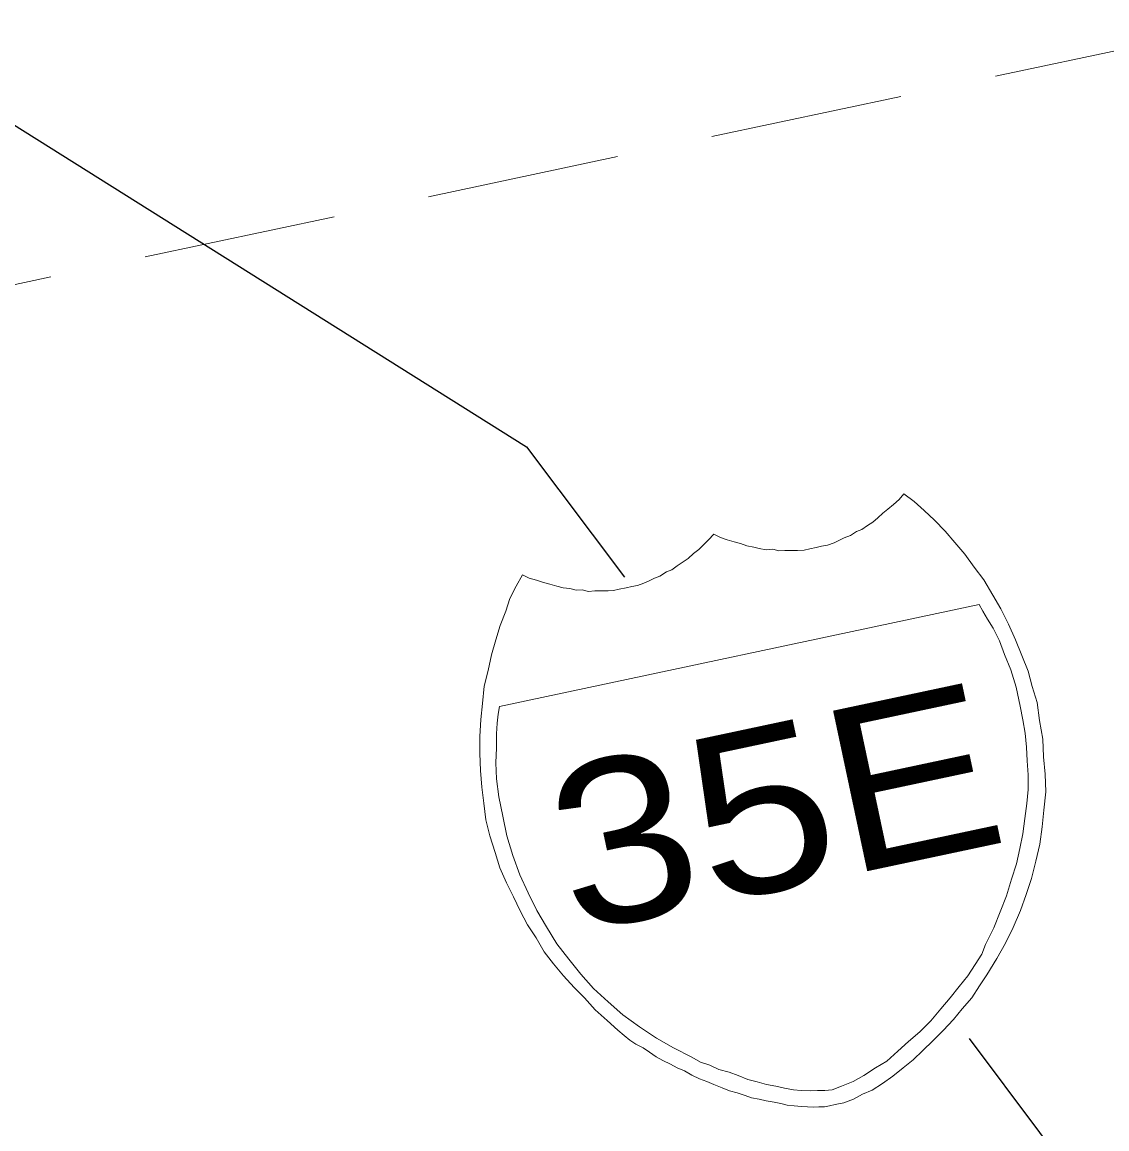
# Model space of a CAD drawing. Extents: x 2357218 to 2371708, y 6973728 to 6980157.
# Drawn here: x 2371575.96 to 2371609.66, y 6977780.27 to 6977814.66 of the extents above; entities that cross this region are included whole.
import ezdxf

# ---------------------------------------------------------------- set-up
doc = ezdxf.new("R2010")
doc.units = 0
doc.header["$LTSCALE"] = 2
doc.linetypes.add('MEDIUM_DASHED', pattern=[4.5, 3, -1.5])
doc.layers.add('62', color=7, linetype='Continuous', lineweight=13)
doc.layers.add('63', color=7, linetype='Continuous', lineweight=13)

msp = doc.modelspace()

# ---------------------------------------------------------------- linework, layer by layer
at = {"layer": '62', "linetype": 'MEDIUM_DASHED'}
msp.add_line((2371629.67, 6977817.964), (2371191.201, 6977724.765), dxfattribs=at)
at = {"layer": '62', "lineweight": 25}
for points in [[(2371506.945, 6977888.843), (2371518.575, 6977869.185), (2371537.545, 6977837.192), (2371563.539, 6977819.114), (2371591.632, 6977801.458), (2371594.677, 6977797.415)], [(2371605.386, 6977783.08), (2371618.494, 6977765.555), (2371633.69, 6977731.838), (2371654.141, 6977709.225)]]:
    msp.add_lwpolyline(points, dxfattribs=at)
at = {"layer": '62'}
for points in [[(2371598.276, 6977798.456), (2371598.473, 6977798.384), (2371598.691, 6977798.338), (2371598.86, 6977798.304), (2371599.076, 6977798.258), (2371599.279, 6977798.277), (2371599.474, 6977798.226), (2371599.654, 6977798.243), (2371599.861, 6977798.239), (2371600.048, 6977798.235), (2371600.251, 6977798.253), (2371600.427, 6977798.292), (2371600.625, 6977798.333), (2371600.799, 6977798.37), (2371600.977, 6977798.408), (2371601.191, 6977798.478), (2371601.336, 6977798.554), (2371601.503, 6977798.636), (2371601.696, 6977798.7), (2371601.877, 6977798.829), (2371602.048, 6977798.89), (2371602.227, 6977799.02), (2371602.391, 6977799.122), (2371602.546, 6977799.249), (2371602.699, 6977799.396), (2371602.858, 6977799.522), (2371603.031, 6977799.672), (2371603.205, 6977799.825), (2371603.353, 6977799.995), (2371603.677, 6977799.766), (2371603.988, 6977799.486), (2371604.308, 6977799.184), (2371604.634, 6977798.842), (2371604.938, 6977798.492), (2371605.246, 6977798.12), (2371605.539, 6977797.721), (2371605.832, 6977797.324), (2371606.114, 6977796.855), (2371606.369, 6977796.425), (2371606.605, 6977795.947), (2371606.824, 6977795.466), (2371607.02, 6977794.978), (2371607.216, 6977794.49), (2371607.34, 6977794.01), (2371607.491, 6977793.514), (2371607.562, 6977792.955), (2371607.665, 6977792.376), (2371607.689, 6977791.829), (2371607.737, 6977791.287), (2371607.759, 6977790.739), (2371607.696, 6977790.174), (2371607.644, 6977789.656), (2371607.576, 6977789.111), (2371607.457, 6977788.581), (2371607.318, 6977788.046), (2371607.149, 6977787.549), (2371606.979, 6977787.053), (2371606.746, 6977786.52), (2371606.506, 6977786.033), (2371606.238, 6977785.562), (2371605.931, 6977785.058), (2371605.705, 6977784.712), (2371605.462, 6977784.338), (2371605.166, 6977784), (2371604.891, 6977783.665), (2371604.576, 6977783.321), (2371604.254, 6977782.999), (2371603.947, 6977782.704), (2371603.641, 6977782.411), (2371603.326, 6977782.16), (2371603.011, 6977781.909), (2371602.692, 6977781.68), (2371602.366, 6977781.471), (2371602.073, 6977781.342), (2371601.785, 6977781.186), (2371601.487, 6977781.078), (2371601.221, 6977781.021)], [(2371601.221, 6977781.021), (2371601.045, 6977780.984), (2371600.892, 6977780.951), (2371600.707, 6977780.957), (2371600.548, 6977780.946), (2371600.362, 6977780.953), (2371600.177, 6977780.961), (2371599.944, 6977780.979), (2371599.732, 6977781.003), (2371599.535, 6977781.055), (2371599.319, 6977781.101), (2371599.079, 6977781.141), (2371598.863, 6977781.187), (2371598.623, 6977781.229), (2371598.426, 6977781.3), (2371598.178, 6977781.387), (2371597.934, 6977781.45), (2371597.706, 6977781.54), (2371597.454, 6977781.648), (2371597.229, 6977781.737), (2371597.001, 6977781.826), (2371596.771, 6977781.939), (2371596.534, 6977782.073), (2371596.31, 6977782.163), (2371596.1, 6977782.278), (2371595.869, 6977782.392), (2371595.66, 6977782.508), (2371595.447, 6977782.646), (2371595.255, 6977782.79), (2371595.024, 6977782.902), (2371594.837, 6977783.022), (2371594.667, 6977783.17), (2371594.472, 6977783.337), (2371594.133, 6977783.631), (2371593.761, 6977783.968), (2371593.432, 6977784.334), (2371593.11, 6977784.657), (2371592.778, 6977785.024), (2371592.471, 6977785.394), (2371592.182, 6977785.772), (2371591.929, 6977786.201), (2371591.662, 6977786.602), (2371591.43, 6977787.037), (2371591.222, 6977787.478), (2371591.014, 6977787.917), (2371590.8, 6977788.377), (2371590.654, 6977788.853), (2371590.496, 6977789.372), (2371590.367, 6977789.872), (2371590.305, 6977790.389), (2371590.245, 6977790.883), (2371590.204, 6977791.404), (2371590.184, 6977791.929), (2371590.186, 6977792.457), (2371590.211, 6977792.992), (2371590.266, 6977793.486), (2371590.315, 6977794.026), (2371590.44, 6977794.513), (2371590.546, 6977794.995), (2371590.675, 6977795.458), (2371590.811, 6977795.903), (2371590.991, 6977796.356), (2371591.114, 6977796.75), (2371591.308, 6977797.135), (2371591.511, 6977797.478), (2371591.717, 6977797.383), (2371591.937, 6977797.314), (2371592.159, 6977797.248), (2371592.354, 6977797.197), (2371592.575, 6977797.128), (2371592.77, 6977797.079), (2371592.981, 6977797.055), (2371593.176, 6977797.004), (2371593.357, 6977797.02), (2371593.552, 6977796.969), (2371593.756, 6977796.988), (2371593.944, 6977796.981), (2371594.172, 6977796.986), (2371594.329, 6977796.996), (2371594.505, 6977797.033), (2371594.726, 6977797.08), (2371594.902, 6977797.117), (2371595.078, 6977797.155), (2371595.273, 6977797.22), (2371595.438, 6977797.301), (2371595.603, 6977797.381), (2371595.776, 6977797.442), (2371595.978, 6977797.577), (2371596.15, 6977797.636), (2371596.307, 6977797.76), (2371596.469, 6977797.866), (2371596.65, 6977797.994), (2371596.822, 6977798.147), (2371596.979, 6977798.273), (2371597.134, 6977798.42), (2371597.285, 6977798.567), (2371597.454, 6977798.742), (2371597.658, 6977798.647), (2371597.86, 6977798.574), (2371598.081, 6977798.507), (2371598.276, 6977798.456)]]:
    msp.add_lwpolyline(points, dxfattribs=at)
msp.add_lwpolyline([(2371605.694, 6977796.559), (2371590.791, 6977793.391), (2371590.752, 6977793.154), (2371590.72, 6977792.869), (2371590.697, 6977792.543), (2371590.698, 6977792.106), (2371590.682, 6977791.642), (2371590.697, 6977791.14), (2371590.769, 6977790.582), (2371590.897, 6977789.987), (2371591.024, 6977789.37), (2371591.202, 6977788.764), (2371591.422, 6977788.164), (2371591.679, 6977787.598), (2371591.956, 6977787.056), (2371592.249, 6977786.543), (2371592.568, 6977786.014), (2371592.946, 6977785.542), (2371593.32, 6977785.07), (2371593.714, 6977784.625), (2371594.169, 6977784.215), (2371594.624, 6977783.807), (2371595.14, 6977783.434), (2371595.674, 6977783.086), (2371596.201, 6977782.782), (2371596.768, 6977782.491), (2371597.031, 6977782.339), (2371597.33, 6977782.242), (2371597.608, 6977782.117), (2371597.926, 6977782.024), (2371598.202, 6977781.921), (2371598.504, 6977781.799), (2371598.795, 6977781.726), (2371599.088, 6977781.65), (2371599.375, 6977781.596), (2371599.641, 6977781.536), (2371599.927, 6977781.481), (2371600.164, 6977781.464), (2371600.44, 6977781.454), (2371600.669, 6977781.455), (2371600.899, 6977781.458), (2371601.123, 6977781.484), (2371601.42, 6977781.593), (2371601.782, 6977781.738), (2371602.111, 6977781.924), (2371602.475, 6977782.161), (2371602.821, 6977782.373), (2371603.169, 6977782.679), (2371603.498, 6977782.978), (2371603.848, 6977783.283), (2371604.188, 6977783.629), (2371604.502, 6977783.997), (2371604.796, 6977784.335), (2371605.066, 6977784.69), (2371605.338, 6977785.025), (2371605.565, 6977785.372), (2371605.773, 6977785.693), (2371605.893, 6977785.993), (2371606.152, 6977786.509), (2371606.344, 6977787.01), (2371606.538, 6977787.511), (2371606.701, 6977788.03), (2371606.855, 6977788.499), (2371606.959, 6977788.981), (2371607.047, 6977789.436), (2371607.108, 6977789.91), (2371607.169, 6977790.382), (2371607.217, 6977790.808), (2371607.21, 6977791.266), (2371607.187, 6977791.698), (2371607.165, 6977792.132), (2371607.119, 6977792.56), (2371607.052, 6977792.982), (2371606.964, 6977793.402), (2371606.838, 6977793.997), (2371606.676, 6977794.535), (2371606.483, 6977795.002), (2371606.325, 6977795.428), (2371606.126, 6977795.825), (2371605.952, 6977796.107), (2371605.808, 6977796.352)], close=True, dxfattribs=at)
at = {"layer": '63', "linetype": 'MEDIUM_DASHED'}
msp.add_line((2371629.67, 6977817.964), (2371191.201, 6977724.765), dxfattribs=at)
at = {"layer": '63', "lineweight": 25}
for points in [[(2371506.945, 6977888.843), (2371518.575, 6977869.185), (2371537.545, 6977837.192), (2371563.539, 6977819.114), (2371591.632, 6977801.458), (2371594.677, 6977797.415)], [(2371605.386, 6977783.08), (2371618.494, 6977765.555), (2371633.69, 6977731.838), (2371654.141, 6977709.225)]]:
    msp.add_lwpolyline(points, dxfattribs=at)
at = {"layer": '63'}
for points in [[(2371598.276, 6977798.456), (2371598.473, 6977798.384), (2371598.691, 6977798.338), (2371598.86, 6977798.304), (2371599.076, 6977798.258), (2371599.279, 6977798.277), (2371599.474, 6977798.226), (2371599.654, 6977798.243), (2371599.861, 6977798.239), (2371600.048, 6977798.235), (2371600.251, 6977798.253), (2371600.427, 6977798.292), (2371600.625, 6977798.333), (2371600.799, 6977798.37), (2371600.977, 6977798.408), (2371601.191, 6977798.478), (2371601.336, 6977798.554), (2371601.503, 6977798.636), (2371601.696, 6977798.7), (2371601.877, 6977798.829), (2371602.048, 6977798.89), (2371602.227, 6977799.02), (2371602.391, 6977799.122), (2371602.546, 6977799.249), (2371602.699, 6977799.396), (2371602.858, 6977799.522), (2371603.031, 6977799.672), (2371603.205, 6977799.825), (2371603.353, 6977799.995), (2371603.677, 6977799.766), (2371603.988, 6977799.486), (2371604.308, 6977799.184), (2371604.634, 6977798.842), (2371604.938, 6977798.492), (2371605.246, 6977798.12), (2371605.539, 6977797.721), (2371605.832, 6977797.324), (2371606.114, 6977796.855), (2371606.369, 6977796.425), (2371606.605, 6977795.947), (2371606.824, 6977795.466), (2371607.02, 6977794.978), (2371607.216, 6977794.49), (2371607.34, 6977794.01), (2371607.491, 6977793.514), (2371607.562, 6977792.955), (2371607.665, 6977792.376), (2371607.689, 6977791.829), (2371607.737, 6977791.287), (2371607.759, 6977790.739), (2371607.696, 6977790.174), (2371607.644, 6977789.656), (2371607.576, 6977789.111), (2371607.457, 6977788.581), (2371607.318, 6977788.046), (2371607.149, 6977787.549), (2371606.979, 6977787.053), (2371606.746, 6977786.52), (2371606.506, 6977786.033), (2371606.238, 6977785.562), (2371605.931, 6977785.058), (2371605.705, 6977784.712), (2371605.462, 6977784.338), (2371605.166, 6977784), (2371604.891, 6977783.665), (2371604.576, 6977783.321), (2371604.254, 6977782.999), (2371603.947, 6977782.704), (2371603.641, 6977782.411), (2371603.326, 6977782.16), (2371603.011, 6977781.909), (2371602.692, 6977781.68), (2371602.366, 6977781.471), (2371602.073, 6977781.342), (2371601.785, 6977781.186), (2371601.487, 6977781.078), (2371601.221, 6977781.021)], [(2371601.221, 6977781.021), (2371601.045, 6977780.984), (2371600.892, 6977780.951), (2371600.707, 6977780.957), (2371600.548, 6977780.946), (2371600.362, 6977780.953), (2371600.177, 6977780.961), (2371599.944, 6977780.979), (2371599.732, 6977781.003), (2371599.535, 6977781.055), (2371599.319, 6977781.101), (2371599.079, 6977781.141), (2371598.863, 6977781.187), (2371598.623, 6977781.229), (2371598.426, 6977781.3), (2371598.178, 6977781.387), (2371597.934, 6977781.45), (2371597.706, 6977781.54), (2371597.454, 6977781.648), (2371597.229, 6977781.737), (2371597.001, 6977781.826), (2371596.771, 6977781.939), (2371596.534, 6977782.073), (2371596.31, 6977782.163), (2371596.1, 6977782.278), (2371595.869, 6977782.392), (2371595.66, 6977782.508), (2371595.447, 6977782.646), (2371595.255, 6977782.79), (2371595.024, 6977782.902), (2371594.837, 6977783.022), (2371594.667, 6977783.17), (2371594.472, 6977783.337), (2371594.133, 6977783.631), (2371593.761, 6977783.968), (2371593.432, 6977784.334), (2371593.11, 6977784.657), (2371592.778, 6977785.024), (2371592.471, 6977785.394), (2371592.182, 6977785.772), (2371591.929, 6977786.201), (2371591.662, 6977786.602), (2371591.43, 6977787.037), (2371591.222, 6977787.478), (2371591.014, 6977787.917), (2371590.8, 6977788.377), (2371590.654, 6977788.853), (2371590.496, 6977789.372), (2371590.367, 6977789.872), (2371590.305, 6977790.389), (2371590.245, 6977790.883), (2371590.204, 6977791.404), (2371590.184, 6977791.929), (2371590.186, 6977792.457), (2371590.211, 6977792.992), (2371590.266, 6977793.486), (2371590.315, 6977794.026), (2371590.44, 6977794.513), (2371590.546, 6977794.995), (2371590.675, 6977795.458), (2371590.811, 6977795.903), (2371590.991, 6977796.356), (2371591.114, 6977796.75), (2371591.308, 6977797.135), (2371591.511, 6977797.478), (2371591.717, 6977797.383), (2371591.937, 6977797.314), (2371592.159, 6977797.248), (2371592.354, 6977797.197), (2371592.575, 6977797.128), (2371592.77, 6977797.079), (2371592.981, 6977797.055), (2371593.176, 6977797.004), (2371593.357, 6977797.02), (2371593.552, 6977796.969), (2371593.756, 6977796.988), (2371593.944, 6977796.981), (2371594.172, 6977796.986), (2371594.329, 6977796.996), (2371594.505, 6977797.033), (2371594.726, 6977797.08), (2371594.902, 6977797.117), (2371595.078, 6977797.155), (2371595.273, 6977797.22), (2371595.438, 6977797.301), (2371595.603, 6977797.381), (2371595.776, 6977797.442), (2371595.978, 6977797.577), (2371596.15, 6977797.636), (2371596.307, 6977797.76), (2371596.469, 6977797.866), (2371596.65, 6977797.994), (2371596.822, 6977798.147), (2371596.979, 6977798.273), (2371597.134, 6977798.42), (2371597.285, 6977798.567), (2371597.454, 6977798.742), (2371597.658, 6977798.647), (2371597.86, 6977798.574), (2371598.081, 6977798.507), (2371598.276, 6977798.456)]]:
    msp.add_lwpolyline(points, dxfattribs=at)
msp.add_lwpolyline([(2371605.694, 6977796.559), (2371590.791, 6977793.391), (2371590.752, 6977793.154), (2371590.72, 6977792.869), (2371590.697, 6977792.543), (2371590.698, 6977792.106), (2371590.682, 6977791.642), (2371590.697, 6977791.14), (2371590.769, 6977790.582), (2371590.897, 6977789.987), (2371591.024, 6977789.37), (2371591.202, 6977788.764), (2371591.422, 6977788.164), (2371591.679, 6977787.598), (2371591.956, 6977787.056), (2371592.249, 6977786.543), (2371592.568, 6977786.014), (2371592.946, 6977785.542), (2371593.32, 6977785.07), (2371593.714, 6977784.625), (2371594.169, 6977784.215), (2371594.624, 6977783.807), (2371595.14, 6977783.434), (2371595.674, 6977783.086), (2371596.201, 6977782.782), (2371596.768, 6977782.491), (2371597.031, 6977782.339), (2371597.33, 6977782.242), (2371597.608, 6977782.117), (2371597.926, 6977782.024), (2371598.202, 6977781.921), (2371598.504, 6977781.799), (2371598.795, 6977781.726), (2371599.088, 6977781.65), (2371599.375, 6977781.596), (2371599.641, 6977781.536), (2371599.927, 6977781.481), (2371600.164, 6977781.464), (2371600.44, 6977781.454), (2371600.669, 6977781.455), (2371600.899, 6977781.458), (2371601.123, 6977781.484), (2371601.42, 6977781.593), (2371601.782, 6977781.738), (2371602.111, 6977781.924), (2371602.475, 6977782.161), (2371602.821, 6977782.373), (2371603.169, 6977782.679), (2371603.498, 6977782.978), (2371603.848, 6977783.283), (2371604.188, 6977783.629), (2371604.502, 6977783.997), (2371604.796, 6977784.335), (2371605.066, 6977784.69), (2371605.338, 6977785.025), (2371605.565, 6977785.372), (2371605.773, 6977785.693), (2371605.893, 6977785.993), (2371606.152, 6977786.509), (2371606.344, 6977787.01), (2371606.538, 6977787.511), (2371606.701, 6977788.03), (2371606.855, 6977788.499), (2371606.959, 6977788.981), (2371607.047, 6977789.436), (2371607.108, 6977789.91), (2371607.169, 6977790.382), (2371607.217, 6977790.808), (2371607.21, 6977791.266), (2371607.187, 6977791.698), (2371607.165, 6977792.132), (2371607.119, 6977792.56), (2371607.052, 6977792.982), (2371606.964, 6977793.402), (2371606.838, 6977793.997), (2371606.676, 6977794.535), (2371606.483, 6977795.002), (2371606.325, 6977795.428), (2371606.126, 6977795.825), (2371605.952, 6977796.107), (2371605.808, 6977796.352)], close=True, dxfattribs=at)

# ---------------------------------------------------------------- texts
at = {"layer": '62', "width": 1.15}
msp.add_text('35E', height=5.099, rotation=12, dxfattribs=at).set_placement((2371593.054, 6977786.326))
at = {"layer": '63', "width": 1.15}
msp.add_text('35E', height=5.099, rotation=12, dxfattribs=at).set_placement((2371593.054, 6977786.326))

doc.saveas('drawing.dxf')
